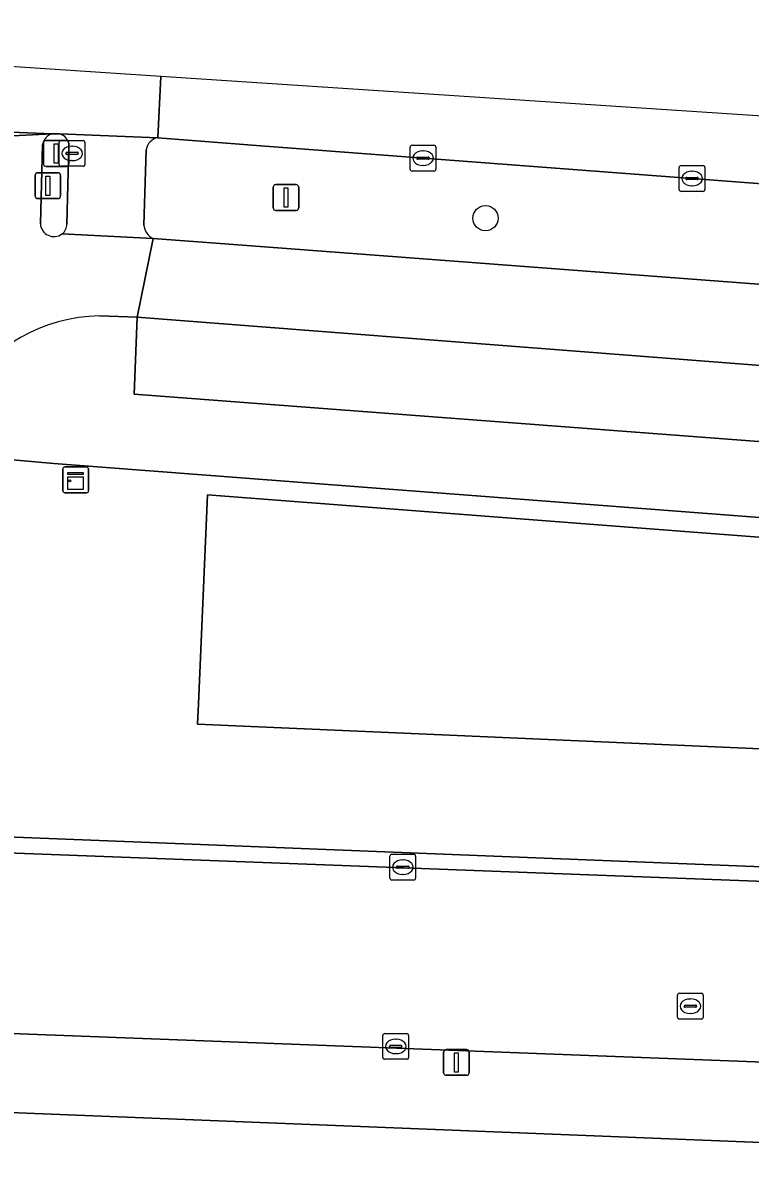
# Model space of a CAD drawing. Extents: x 161354 to 162026, y 386504 to 387460.
# Drawn here: x 161775.2 to 161803.44, y 387402.7 to 387446.76 of the extents above; entities that cross this region are included whole.
import ezdxf

# ---------------------------------------------------------------- set-up
doc = ezdxf.new("R2010")
doc.units = 0
for name, color, linetype in [('IMGEO_Berm_groen', 7, 'Continuous'), ('IMGEO_Boom', 7, 'Continuous'), ('IMGEO_Drukknoppaal', 7, 'Continuous'), ('IMGEO_Erf', 7, 'Continuous'), ('IMGEO_Fietspad_open', 7, 'Continuous'), ('IMGEO_Groenvoorziening', 7, 'Continuous'), ('IMGEO_Kast', 7, 'Continuous'), ('IMGEO_Kolk', 7, 'Continuous'), ('IMGEO_Lichtmast', 7, 'Continuous'), ('IMGEO_Rijbaan_lokaal_gesloten', 7, 'Continuous'), ('IMGEO_Rijbaan_lokaal_open', 7, 'Continuous'), ('IMGEO_Rioolput', 7, 'Continuous'), ('IMGEO_Verkeerseiland_gesloten', 7, 'Continuous'), ('IMGEO_Verkeersregelinstallatiepaal', 7, 'Continuous'), ('IMGEO_Vlaggenmast', 7, 'Continuous'), ('IMGEO_Voetpad_open', 7, 'Continuous')]:
    doc.layers.add(name, color=color, linetype=linetype)

msp = doc.modelspace()

# ---------------------------------------------------------------- linework, layer by layer
at = {"layer": 'IMGEO_Berm_groen'}
for points in [[(161780.263, 387438.388), (161783.221, 387438.164), (161946.34, 387425.846), (161965.314, 387425.138), (161969.595, 387424.942), (161969.845, 387427.907), (161953.046, 387429.2), (161784.439, 387441.983)], [(161784.439, 387441.983), (161780.446, 387442.295)], [(161779.999, 387441.823), (161779.909, 387438.902)], [(161854.5, 387416.362), (161852.696, 387416.441), (161839.957, 387417), (161837.987, 387417.086), (161819.309, 387417.905), (161806.481, 387418.468), (161791.763, 387419.113), (161781.987, 387419.542), (161782.022, 387420.329), (161782.38, 387428.436), (161918.301, 387418.004), (161918.419, 387418.317), (161918.592, 387418.778), (161776.411, 387429.654), (161773.937, 387429.876), (161768.297, 387420.877), (161767.534, 387419.659)], [(161769.574, 387415.345), (161771.618, 387415.292), (161781.781, 387414.887), (161837.719, 387412.657), (161853.741, 387412.018), (161853.796, 387412.018), (161853.85, 387412.023), (161853.904, 387412.033), (161853.957, 387412.047), (161854.008, 387412.067), (161854.057, 387412.09), (161854.104, 387412.118), (161854.148, 387412.15), (161854.19, 387412.186), (161854.228, 387412.226), (161854.262, 387412.269), (161854.292, 387412.314), (161854.318, 387412.362), (161854.34, 387412.412), (161854.357, 387412.464), (161854.369, 387412.518), (161854.377, 387412.572), (161854.379, 387412.61), (161854.5, 387416.362)]]:
    msp.add_lwpolyline(points, dxfattribs=at)
msp.add_lwpolyline([(161779.649, 387435.327), (161779.524, 387432.349), (161934.841, 387420.582), (161956.797, 387419.197), (161963.221, 387419.005), (161963.225, 387422.05), (161951.49, 387422.394), (161934.858, 387423.31)], close=True, dxfattribs=at)
for centre, radius, start, end in [((161780.544, 387441.754), 0.549, 100.2854, 172.8311), ((161780.523, 387438.946), 0.616, 184.124, 244.9876)]:
    msp.add_arc(centre, radius, start, end, dxfattribs=at)
at = {"layer": 'IMGEO_Boom'}
msp.add_circle((161793.164, 387439.174), 0.489, dxfattribs=at)
at = {"layer": 'IMGEO_Drukknoppaal'}
for p, q in [((161775.683, 387440.033), (161775.683, 387440.833)), ((161775.683, 387440.833), (161775.683, 387440.033)), ((161775.783, 387440.933), (161776.573, 387440.933)), ((161776.573, 387440.933), (161775.783, 387440.933)), ((161776.673, 387440.833), (161776.673, 387440.033)), ((161776.673, 387440.033), (161776.673, 387440.833)), ((161776.573, 387439.933), (161775.783, 387439.933)), ((161775.783, 387439.933), (161776.573, 387439.933))]:
    msp.add_line(p, q, dxfattribs=at)
msp.add_lwpolyline([(161776.103, 387440.808), (161776.253, 387440.808), (161776.253, 387440.058), (161776.103, 387440.058), (161776.103, 387440.808)], dxfattribs=at)
for centre, start, end in [((161775.783, 387440.833), 90, 180), ((161775.783, 387440.833), 90, 180), ((161776.573, 387440.833), 0, 90), ((161776.573, 387440.833), 360, 90), ((161775.783, 387440.033), 180, 270), ((161775.783, 387440.033), 180, 270), ((161776.573, 387440.033), 270, 0), ((161776.573, 387440.033), 270, 0)]:
    msp.add_arc(centre, 0.1, start, end, dxfattribs=at)
at = {"layer": 'IMGEO_Erf'}
msp.add_lwpolyline([(161834.638, 387402.08), (161767.882, 387404.744), (161767.613, 387404.73), (161767.346, 387404.693), (161767.083, 387404.631), (161766.827, 387404.547), (161766.58, 387404.44), (161766.343, 387404.311), (161766.119, 387404.162), (161765.909, 387403.993), (161765.714, 387403.806), (161765.538, 387403.602), (161765.38, 387403.384), (161765.242, 387403.152), (161765.126, 387402.909), (161765.031, 387402.657)], dxfattribs=at)
at = {"layer": 'IMGEO_Fietspad_open'}
for points in [[(161776.351, 387442.45), (161772.496, 387442.244)], [(161775.889, 387438.951), (161775.976, 387442.031)], [(161780.263, 387438.388), (161776.724, 387438.559)], [(161778.18, 387435.379), (161779.649, 387435.327), (161780.263, 387438.388)], [(161783.221, 387438.164), (161780.263, 387438.388), (161779.649, 387435.327), (161934.858, 387423.31), (161951.49, 387422.394), (161963.225, 387422.05), (161965.774, 387421.984), (161969.037, 387421.888), (161969.705, 387421.868)], [(161978.225, 387427.143), (161976.906, 387427.322), (161976.257, 387427.41), (161975.055, 387427.5), (161972.075, 387427.724), (161971.819, 387424.854), (161969.595, 387424.942), (161965.314, 387425.138), (161946.34, 387425.846), (161783.221, 387438.164)]]:
    msp.add_lwpolyline(points, dxfattribs=at)
for centre, radius, start, end in [((161776.512, 387441.928), 0.546, 107.1845, 169.1591), ((161776.413, 387438.981), 0.524, 183.2583, 306.4453), ((161778.278, 387428.993), 6.387, 90.8821, 148.4575)]:
    msp.add_arc(centre, radius, start, end, dxfattribs=at)
at = {"layer": 'IMGEO_Groenvoorziening'}
msp.add_lwpolyline([(161782.38, 387428.436), (161782.022, 387420.329), (161781.987, 387419.542), (161791.763, 387419.113), (161806.481, 387418.468), (161819.309, 387417.905), (161837.987, 387417.086), (161839.957, 387417), (161852.696, 387416.441), (161854.5, 387416.362), (161854.519, 387416.934), (161915.712, 387414.743), (161917.007, 387414.56), (161917.144, 387414.925), (161918.301, 387418.004)], close=True, dxfattribs=at)
at = {"layer": 'IMGEO_Kast'}
for p, q in [((161776.758, 387428.594), (161776.758, 387429.435)), ((161776.758, 387429.435), (161776.758, 387428.594)), ((161776.833, 387429.519), (161777.674, 387429.519)), ((161777.674, 387429.519), (161776.833, 387429.519)), ((161777.758, 387429.444), (161777.758, 387428.603)), ((161777.758, 387428.603), (161777.758, 387429.444)), ((161777.683, 387428.519), (161776.842, 387428.519)), ((161776.842, 387428.519), (161777.683, 387428.519))]:
    msp.add_line(p, q, dxfattribs=at)
for points in [[(161776.953, 387429.309), (161777.553, 387429.309), (161777.553, 387429.224), (161776.953, 387429.224), (161776.953, 387429.309)], [(161776.953, 387429.134), (161777.553, 387429.134), (161777.553, 387428.645), (161776.953, 387428.645), (161776.953, 387429.134)]]:
    msp.add_lwpolyline(points, dxfattribs=at)
msp.add_circle((161777.037, 387428.983), 0.0377, dxfattribs=at)
for centre, start, end in [((161776.836, 387429.441), 92.4484, 184.2845), ((161776.836, 387429.441), 92.4484, 184.2845), ((161777.68, 387429.441), 2.4484, 94.2845), ((161777.68, 387429.441), 2.4484, 94.2845), ((161776.836, 387428.597), 182.4484, 274.2845), ((161776.836, 387428.597), 182.4484, 274.2845), ((161777.68, 387428.597), 272.4484, 4.2845), ((161777.68, 387428.597), 272.4484, 4.2845)]:
    msp.add_arc(centre, 0.0779, start, end, dxfattribs=at)
at = {"layer": 'IMGEO_Kolk'}
for p, q in [((161776.617, 387441.259), (161776.617, 387442.111)), ((161776.692, 387442.185), (161777.544, 387442.185)), ((161777.105, 387441.965), (161777.13, 387441.965)), ((161777.618, 387442.111), (161777.618, 387441.259)), ((161790.237, 387441.075), (161790.237, 387441.927)), ((161790.312, 387442.001), (161791.164, 387442.001)), ((161791.238, 387441.927), (161791.238, 387441.075)), ((161776.876, 387441.679), (161776.876, 387441.691)), ((161777.314, 387441.642), (161776.916, 387441.642)), ((161776.919, 387441.728), (161777.317, 387441.728)), ((161777.36, 387441.691), (161777.36, 387441.679)), ((161790.496, 387441.495), (161790.496, 387441.507)), ((161790.934, 387441.458), (161790.536, 387441.458)), ((161790.539, 387441.544), (161790.937, 387441.544)), ((161790.725, 387441.781), (161790.75, 387441.781)), ((161790.98, 387441.507), (161790.98, 387441.495)), ((161777.544, 387441.185), (161776.692, 387441.185)), ((161777.128, 387441.405), (161777.103, 387441.405)), ((161791.164, 387441.001), (161790.312, 387441.001)), ((161790.748, 387441.221), (161790.723, 387441.221)), ((161800.677, 387440.285), (161800.677, 387441.137)), ((161800.752, 387441.211), (161801.604, 387441.211)), ((161801.165, 387440.991), (161801.19, 387440.991)), ((161801.678, 387441.137), (161801.678, 387440.285)), ((161800.936, 387440.705), (161800.936, 387440.717)), ((161801.374, 387440.668), (161800.976, 387440.668)), ((161800.979, 387440.754), (161801.377, 387440.754)), ((161801.42, 387440.717), (161801.42, 387440.705)), ((161801.604, 387440.211), (161800.752, 387440.211)), ((161801.188, 387440.431), (161801.163, 387440.431)), ((161789.451, 387413.569), (161789.451, 387414.421)), ((161789.526, 387414.495), (161790.378, 387414.495)), ((161789.939, 387414.275), (161789.964, 387414.275)), ((161790.452, 387414.421), (161790.452, 387413.569)), ((161789.71, 387413.989), (161789.71, 387414.001)), ((161790.148, 387413.952), (161789.75, 387413.952)), ((161789.753, 387414.038), (161790.151, 387414.038)), ((161789.962, 387413.715), (161789.937, 387413.715)), ((161790.194, 387414.001), (161790.194, 387413.989)), ((161790.378, 387413.495), (161789.526, 387413.495)), ((161789.253, 387407.54), (161790.105, 387407.54)), ((161789.178, 387406.614), (161789.178, 387407.466)), ((161789.48, 387407.083), (161789.878, 387407.083)), ((161789.666, 387407.32), (161789.691, 387407.32)), ((161790.179, 387407.466), (161790.179, 387406.614)), ((161789.437, 387407.034), (161789.437, 387407.046)), ((161789.875, 387406.997), (161789.477, 387406.997)), ((161789.689, 387406.76), (161789.664, 387406.76)), ((161789.921, 387407.046), (161789.921, 387407.034)), ((161790.105, 387406.54), (161789.253, 387406.54))]:
    msp.add_line(p, q, dxfattribs=at)
for points in [[(161776.617, 387441.259), (161776.617, 387442.111)], [(161776.692, 387442.185), (161777.544, 387442.185)], [(161777.618, 387442.111), (161777.618, 387441.259)], [(161790.237, 387441.075), (161790.237, 387441.927)], [(161790.312, 387442.001), (161791.164, 387442.001)], [(161791.238, 387441.927), (161791.238, 387441.075)], [(161777.544, 387441.185), (161776.692, 387441.185)], [(161791.164, 387441.001), (161790.312, 387441.001)], [(161800.677, 387440.285), (161800.677, 387441.137)], [(161800.752, 387441.211), (161801.604, 387441.211)], [(161801.678, 387441.137), (161801.678, 387440.285)], [(161801.604, 387440.211), (161800.752, 387440.211)], [(161789.451, 387413.569), (161789.451, 387414.421)], [(161789.526, 387414.495), (161790.378, 387414.495)], [(161790.452, 387414.421), (161790.452, 387413.569)], [(161790.378, 387413.495), (161789.526, 387413.495)], [(161789.253, 387407.54), (161790.105, 387407.54)], [(161789.178, 387406.614), (161789.178, 387407.466)], [(161790.179, 387407.466), (161790.179, 387406.614)], [(161790.105, 387406.54), (161789.253, 387406.54)]]:
    msp.add_lwpolyline(points, dxfattribs=at)
for centre, radius, start, end in [((161776.694, 387442.109), 0.0765, 91.552, 178.448), ((161776.694, 387442.109), 0.0765, 91.552, 178.448), ((161777.542, 387442.109), 0.0765, 1.552, 88.448), ((161777.542, 387442.109), 0.0765, 1.552, 88.448), ((161790.314, 387441.925), 0.0765, 91.552, 178.448), ((161790.314, 387441.925), 0.0765, 91.552, 178.448), ((161791.162, 387441.925), 0.0765, 1.552, 88.448), ((161791.162, 387441.925), 0.0765, 1.552, 88.448), ((161776.916, 387441.688), 0.0403, 85.8775, 175.7526), ((161776.913, 387441.678), 0.0366, 178.938, 274.7102), ((161777.317, 387441.685), 0.043, 264.8664, 352.4533), ((161777.321, 387441.69), 0.0386, 1.7309, 96.639), ((161790.536, 387441.504), 0.0403, 85.8775, 175.7526), ((161790.533, 387441.494), 0.0366, 178.938, 274.7102), ((161790.937, 387441.501), 0.043, 264.8664, 352.4533), ((161790.941, 387441.506), 0.0386, 1.7309, 96.639), ((161776.694, 387441.261), 0.0765, 181.552, 268.448), ((161776.694, 387441.261), 0.0765, 181.552, 268.448), ((161777.542, 387441.261), 0.0765, 271.552, 358.448), ((161777.542, 387441.261), 0.0765, 271.552, 358.448), ((161790.314, 387441.077), 0.0765, 181.552, 268.448), ((161790.314, 387441.077), 0.0765, 181.552, 268.448), ((161791.162, 387441.077), 0.0765, 271.552, 358.448), ((161791.162, 387441.077), 0.0765, 271.552, 358.448), ((161800.754, 387441.135), 0.0765, 91.552, 178.448), ((161800.754, 387441.135), 0.0765, 91.552, 178.448), ((161801.602, 387441.135), 0.0765, 1.552, 88.448), ((161801.602, 387441.135), 0.0765, 1.552, 88.448), ((161800.976, 387440.714), 0.0403, 85.8775, 175.7526), ((161800.973, 387440.704), 0.0366, 178.938, 274.7102), ((161801.377, 387440.711), 0.043, 264.8664, 352.4533), ((161801.381, 387440.716), 0.0386, 1.7309, 96.639), ((161800.754, 387440.287), 0.0765, 181.552, 268.448), ((161800.754, 387440.287), 0.0765, 181.552, 268.448), ((161801.602, 387440.287), 0.0765, 271.552, 358.448), ((161801.602, 387440.287), 0.0765, 271.552, 358.448), ((161789.528, 387414.419), 0.0765, 91.552, 178.448), ((161789.528, 387414.419), 0.0765, 91.552, 178.448), ((161790.376, 387414.419), 0.0765, 1.552, 88.448), ((161790.376, 387414.419), 0.0765, 1.552, 88.448), ((161789.75, 387413.998), 0.0403, 85.8775, 175.7526), ((161789.747, 387413.988), 0.0366, 178.938, 274.7102), ((161790.151, 387413.995), 0.043, 264.8664, 352.4533), ((161790.155, 387414), 0.0386, 1.7309, 96.639), ((161789.528, 387413.571), 0.0765, 181.552, 268.448), ((161789.528, 387413.571), 0.0765, 181.552, 268.448), ((161790.376, 387413.571), 0.0765, 271.552, 358.448), ((161790.376, 387413.571), 0.0765, 271.552, 358.448), ((161789.255, 387407.464), 0.0765, 91.552, 178.448), ((161789.255, 387407.464), 0.0765, 91.552, 178.448), ((161790.103, 387407.464), 0.0765, 1.552, 88.448), ((161790.103, 387407.464), 0.0765, 1.552, 88.448), ((161789.477, 387407.043), 0.0403, 85.8775, 175.7526), ((161789.882, 387407.045), 0.0386, 1.7309, 96.639), ((161789.255, 387406.616), 0.0765, 181.552, 268.448), ((161789.255, 387406.616), 0.0765, 181.552, 268.448), ((161789.474, 387407.033), 0.0366, 178.938, 274.7102), ((161789.878, 387407.04), 0.043, 264.8664, 352.4533), ((161790.103, 387406.616), 0.0765, 271.552, 358.448), ((161790.103, 387406.616), 0.0765, 271.552, 358.448)]:
    msp.add_arc(centre, radius, start, end, dxfattribs=at)
for centre, major_axis, ratio, start_param, end_param in [((161777.104, 387441.685), (-0.387, 0.002), 0.722429, 4.712389, 7.853982), ((161777.129, 387441.685), (-0.39, 0.002), 0.717154, 1.570796, 4.712389), ((161790.724, 387441.501), (-0.387, 0.002), 0.722429, 4.712389, 7.853982), ((161790.749, 387441.501), (-0.39, 0.002), 0.717154, 1.570796, 4.712389), ((161801.164, 387440.711), (-0.387, 0.002), 0.722429, 4.712389, 7.853982), ((161801.189, 387440.711), (-0.39, 0.002), 0.717154, 1.570796, 4.712389), ((161789.938, 387413.995), (-0.387, 0.002), 0.722429, 4.712389, 7.853982), ((161789.963, 387413.995), (-0.39, 0.002), 0.717154, 1.570796, 4.712389), ((161789.665, 387407.04), (-0.387, 0.002), 0.722429, 4.712389, 7.853982), ((161789.69, 387407.04), (-0.39, 0.002), 0.717154, 1.570796, 4.712389)]:
    msp.add_ellipse(centre, major_axis=major_axis, ratio=ratio, start_param=start_param, end_param=end_param, dxfattribs=at)
at = {"layer": 'IMGEO_Lichtmast'}
for p, q in [((161791.538, 387406.021), (161791.538, 387406.821)), ((161791.538, 387406.821), (161791.538, 387406.021)), ((161791.638, 387406.921), (161792.428, 387406.921)), ((161792.428, 387406.921), (161791.638, 387406.921)), ((161792.528, 387406.821), (161792.528, 387406.021)), ((161792.528, 387406.021), (161792.528, 387406.821)), ((161792.428, 387405.921), (161791.638, 387405.921)), ((161791.638, 387405.921), (161792.428, 387405.921))]:
    msp.add_line(p, q, dxfattribs=at)
msp.add_lwpolyline([(161791.958, 387406.796), (161792.108, 387406.796), (161792.108, 387406.046), (161791.958, 387406.046), (161791.958, 387406.796)], dxfattribs=at)
for centre, start, end in [((161791.638, 387406.821), 90, 180), ((161791.638, 387406.821), 90, 180), ((161792.428, 387406.821), 0, 90), ((161792.428, 387406.821), 360, 90), ((161791.638, 387406.021), 180, 270), ((161791.638, 387406.021), 180, 270), ((161792.428, 387406.021), 270, 0), ((161792.428, 387406.021), 270, 0)]:
    msp.add_arc(centre, 0.1, start, end, dxfattribs=at)
at = {"layer": 'IMGEO_Rijbaan_lokaal_gesloten'}
for points in [[(161780.561, 387444.674), (161772.75, 387445.19), (161760.92, 387445.751), (161739.727, 387446.755), (161739.669, 387443.941), (161743.437, 387443.79), (161743.735, 387443.77), (161776.351, 387442.45), (161776.626, 387442.443), (161780.446, 387442.295), (161780.561, 387444.674)], [(161969.89, 387432.173), (161846.102, 387440.347), (161780.561, 387444.674), (161780.446, 387442.295), (161784.439, 387441.983), (161953.046, 387429.2), (161969.845, 387427.907), (161969.89, 387432.173)], [(161772.317, 387442.231), (161772.496, 387442.244), (161776.351, 387442.45), (161743.735, 387443.77), (161746.786, 387443.427), (161747.604, 387443.2)]]:
    msp.add_lwpolyline(points, dxfattribs=at)
at = {"layer": 'IMGEO_Rijbaan_lokaal_open'}
msp.add_lwpolyline([(161936, 387408.396), (161930.371, 387408.613), (161915.518, 387409.184), (161854.651, 387411.522), (161853.697, 387411.557), (161848.143, 387411.767), (161771.163, 387414.681), (161769.164, 387414.754), (161768.836, 387407.773), (161770.33, 387407.706), (161834.881, 387405.25), (161835.17, 387405.231), (161853.346, 387404.335), (161876.92, 387403.602), (161881.885, 387403.416), (161927.838, 387401.499), (161933.391, 387401.341), (161936.137, 387401.194)], dxfattribs=at)
at = {"layer": 'IMGEO_Rioolput'}
for p, q in [((161800.611, 387408.174), (161800.611, 387409.026)), ((161800.686, 387409.1), (161801.538, 387409.1)), ((161801.099, 387408.88), (161801.124, 387408.88)), ((161801.612, 387409.026), (161801.612, 387408.174)), ((161800.87, 387408.594), (161800.87, 387408.606)), ((161801.308, 387408.557), (161800.91, 387408.557)), ((161800.913, 387408.643), (161801.311, 387408.643)), ((161801.354, 387408.606), (161801.354, 387408.594)), ((161801.538, 387408.1), (161800.686, 387408.1)), ((161801.122, 387408.32), (161801.097, 387408.32))]:
    msp.add_line(p, q, dxfattribs=at)
for points in [[(161800.611, 387408.174), (161800.611, 387409.026)], [(161800.686, 387409.1), (161801.538, 387409.1)], [(161801.612, 387409.026), (161801.612, 387408.174)], [(161801.538, 387408.1), (161800.686, 387408.1)]]:
    msp.add_lwpolyline(points, dxfattribs=at)
for centre, radius, start, end in [((161800.688, 387409.024), 0.0765, 91.552, 178.448), ((161800.688, 387409.024), 0.0765, 91.552, 178.448), ((161801.536, 387409.024), 0.0765, 1.552, 88.448), ((161801.536, 387409.024), 0.0765, 1.552, 88.448), ((161800.91, 387408.603), 0.0403, 85.8775, 175.7526), ((161800.907, 387408.593), 0.0366, 178.938, 274.7102), ((161801.311, 387408.6), 0.043, 264.8664, 352.4533), ((161801.315, 387408.605), 0.0386, 1.7309, 96.639), ((161800.688, 387408.176), 0.0765, 181.552, 268.448), ((161800.688, 387408.176), 0.0765, 181.552, 268.448), ((161801.536, 387408.176), 0.0765, 271.552, 358.448), ((161801.536, 387408.176), 0.0765, 271.552, 358.448)]:
    msp.add_arc(centre, radius, start, end, dxfattribs=at)
for centre, major_axis, ratio, start_param, end_param in [((161801.098, 387408.6), (-0.387, 0.002), 0.722429, 4.712389, 7.853982), ((161801.123, 387408.6), (-0.39, 0.002), 0.717154, 1.570796, 4.712389)]:
    msp.add_ellipse(centre, major_axis=major_axis, ratio=ratio, start_param=start_param, end_param=end_param, dxfattribs=at)
at = {"layer": 'IMGEO_Verkeerseiland_gesloten'}
for points in [[(161776.626, 387442.443), (161776.351, 387442.45)], [(161775.976, 387442.031), (161775.889, 387438.951)], [(161776.917, 387438.943), (161777, 387441.994)]]:
    msp.add_lwpolyline(points, dxfattribs=at)
for centre, radius, start, end in [((161776.512, 387441.928), 0.546, 107.1845, 169.1591), ((161776.515, 387441.97), 0.486, 2.8403, 76.7457), ((161776.413, 387438.981), 0.524, 183.2583, 306.4453), ((161776.457, 387438.934), 0.46, 305.4957, 1.1357)]:
    msp.add_arc(centre, radius, start, end, dxfattribs=at)
at = {"layer": 'IMGEO_Verkeersregelinstallatiepaal'}
for p, q in [((161776.009, 387441.282), (161776.009, 387442.082)), ((161776.009, 387442.082), (161776.009, 387441.282)), ((161776.109, 387442.182), (161776.899, 387442.182)), ((161776.899, 387442.182), (161776.109, 387442.182)), ((161776.999, 387442.082), (161776.999, 387441.282)), ((161776.999, 387441.282), (161776.999, 387442.082)), ((161776.899, 387441.182), (161776.109, 387441.182)), ((161776.109, 387441.182), (161776.899, 387441.182))]:
    msp.add_line(p, q, dxfattribs=at)
msp.add_lwpolyline([(161776.429, 387442.057), (161776.579, 387442.057), (161776.579, 387441.307), (161776.429, 387441.307), (161776.429, 387442.057)], dxfattribs=at)
for centre, start, end in [((161776.109, 387442.082), 90, 180), ((161776.109, 387442.082), 90, 180), ((161776.899, 387442.082), 0, 90), ((161776.899, 387442.082), 360, 90), ((161776.109, 387441.282), 180, 270), ((161776.109, 387441.282), 180, 270), ((161776.899, 387441.282), 270, 0), ((161776.899, 387441.282), 270, 0)]:
    msp.add_arc(centre, 0.1, start, end, dxfattribs=at)
at = {"layer": 'IMGEO_Vlaggenmast'}
for p, q in [((161784.925, 387439.573), (161784.925, 387440.373)), ((161784.925, 387440.373), (161784.925, 387439.573)), ((161785.025, 387440.473), (161785.815, 387440.473)), ((161785.815, 387440.473), (161785.025, 387440.473)), ((161785.915, 387440.373), (161785.915, 387439.573)), ((161785.915, 387439.573), (161785.915, 387440.373)), ((161785.815, 387439.473), (161785.025, 387439.473)), ((161785.025, 387439.473), (161785.815, 387439.473))]:
    msp.add_line(p, q, dxfattribs=at)
msp.add_lwpolyline([(161785.345, 387440.348), (161785.495, 387440.348), (161785.495, 387439.598), (161785.345, 387439.598), (161785.345, 387440.348)], dxfattribs=at)
for centre, start, end in [((161785.025, 387440.373), 90, 180), ((161785.025, 387440.373), 90, 180), ((161785.815, 387440.373), 0, 90), ((161785.815, 387440.373), 360, 90), ((161785.025, 387439.573), 180, 270), ((161785.025, 387439.573), 180, 270), ((161785.815, 387439.573), 270, 0), ((161785.815, 387439.573), 270, 0)]:
    msp.add_arc(centre, 0.1, start, end, dxfattribs=at)
at = {"layer": 'IMGEO_Voetpad_open'}
for points in [[(161780.446, 387442.295), (161776.626, 387442.443)], [(161777, 387441.994), (161776.917, 387438.943)], [(161779.909, 387438.902), (161779.999, 387441.823)], [(161776.724, 387438.559), (161780.263, 387438.388)], [(161779.524, 387432.349), (161779.649, 387435.327), (161778.18, 387435.379)], [(161772.835, 387432.334), (161771.441, 387430.1), (161773.937, 387429.876), (161776.411, 387429.654), (161918.592, 387418.778), (161918.69, 387419.039), (161919.451, 387418.791), (161926.052, 387417.985), (161946.192, 387416.643), (161966.744, 387415.842), (161969.841, 387415.72), (161975.147, 387415.783), (161975.075, 387416.73)], [(161969.705, 387421.868), (161969.037, 387421.888), (161969.034, 387418.875), (161965.718, 387418.858), (161963.221, 387419.005), (161956.797, 387419.197), (161934.841, 387420.582), (161779.524, 387432.349)], [(161781.781, 387414.887), (161771.618, 387415.292), (161769.574, 387415.345), (161769.164, 387414.754), (161771.163, 387414.681), (161848.143, 387411.767), (161853.697, 387411.557), (161854.651, 387411.522), (161854.938, 387411.857), (161855.105, 387416.275), (161914.838, 387413.889), (161914.799, 387410.1)], [(161854.104, 387412.118), (161854.057, 387412.09), (161854.008, 387412.067), (161853.957, 387412.047), (161853.904, 387412.033), (161853.85, 387412.023), (161853.796, 387412.018), (161853.741, 387412.018), (161837.719, 387412.657), (161781.781, 387414.887)], [(161836.176, 387405.048), (161835.677, 387405.162), (161835.17, 387405.231), (161834.881, 387405.25), (161770.33, 387407.706), (161768.836, 387407.773), (161766.95, 387407.868)], [(161765.031, 387402.657), (161765.126, 387402.909), (161765.242, 387403.152), (161765.38, 387403.384), (161765.538, 387403.602), (161765.714, 387403.806), (161765.909, 387403.993), (161766.119, 387404.162), (161766.343, 387404.311), (161766.58, 387404.44), (161766.827, 387404.547), (161767.083, 387404.631), (161767.346, 387404.693), (161767.613, 387404.73), (161767.882, 387404.744), (161834.638, 387402.08)]]:
    msp.add_lwpolyline(points, dxfattribs=at)
for centre, radius, start, end in [((161776.515, 387441.97), 0.486, 2.8403, 76.7457), ((161780.544, 387441.754), 0.549, 100.2854, 172.8311), ((161776.457, 387438.934), 0.46, 305.4957, 1.1357), ((161780.523, 387438.946), 0.616, 184.124, 244.9876), ((161778.278, 387428.993), 6.387, 90.8821, 148.4575)]:
    msp.add_arc(centre, radius, start, end, dxfattribs=at)

doc.saveas('drawing.dxf')
